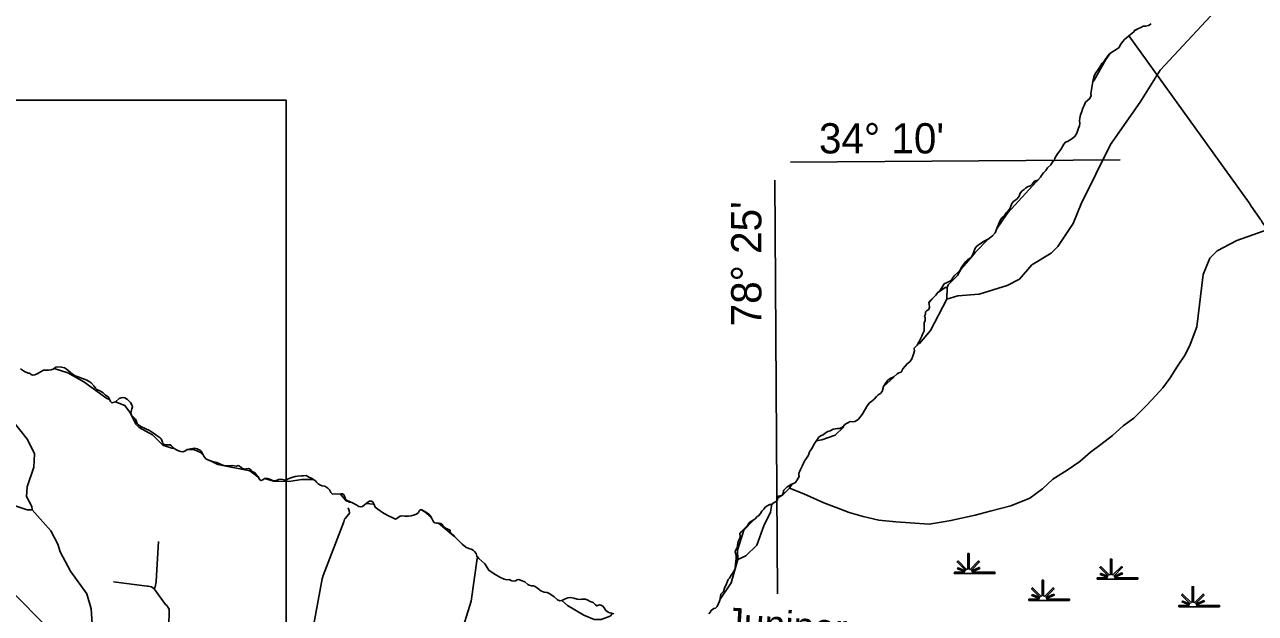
# Model space of a CAD drawing. Extents: x 2104537 to 2336408, y 34176 to 229611.
# Drawn here: x 2160349 to 2186795, y 142470 to 155125 of the extents above; entities that cross this region are included whole.
import ezdxf

# ---------------------------------------------------------------- set-up
doc = ezdxf.new("R2010")
doc.units = 0
for name, color, linetype in [('Exist Boundary Political CountyLine', 7, 'Continuous'), ('Exist Hydrographic Creek Single Shore', 7, 'Continuous'), ('Exist Hydrographic Misc Water Feature', 7, 'Continuous'), ('Exist Hydrographic Pond Under 1500 Sq Ft', 7, 'Continuous'), ('Exist Hydrographic Swamp CELL', 7, 'Continuous'), ('Exist Road Non-System Type 51', 7, 'Continuous'), ('Exist Utilities Electrical Transmission Line', 7, 'Continuous'), ('Map Preparation Inset Cut Line', 7, 'Continuous'), ('Map Preparation Longitude Latitude Label', 7, 'Continuous'), ('Map Preparation Longitude Latitude Lines', 7, 'Continuous'), ('Old_Level_32', 7, 'Continuous')]:
    doc.layers.add(name, color=color, linetype=linetype)

msp = doc.modelspace()

# ---------------------------------------------------------------- linework, layer by layer
at = {"layer": 'Exist Boundary Political CountyLine'}
for points in [[(2182052, 151757), (2182121, 151785), (2182181, 151848), (2182199, 151885), (2182246, 151938), (2182290, 151988), (2182327, 152048), (2182402, 152113), (2182446, 152185), (2182480, 152213), (2182487, 152251), (2182524, 152310), (2182546, 152344), (2182618, 152444), (2182677, 152557), (2182715, 152601), (2182755, 152616), (2182830, 152657), (2182915, 152723), (2182958, 152794), (2182993, 152901), (2183018, 152948), (2183021, 153004), (2183018, 153060), (2183024, 153116), (2183040, 153188), (2183065, 153257), (2183089, 153326), (2183114, 153388), (2183146, 153457), (2183236, 153535), (2183264, 153604), (2183261, 153635), (2183283, 153773), (2183305, 153904), (2183324, 154001), (2183355, 154066), (2183430, 154182), (2183502, 154298), (2183558, 154363), (2183627, 154451), (2183670, 154501), (2183745, 154557), (2183805, 154588), (2183867, 154635), (2183898, 154694), (2183948, 154763), (2183980, 154804), (2184023, 154841), (2184077, 154882), (2184114, 154913), (2184186, 154969), (2184195, 155001), (2184267, 155032), (2184336, 155066), (2184383, 155094), (2184436, 155091), (2184501, 155104), (2184554, 155141)], [(2178192, 146591), (2178220, 146610), (2178270, 146645), (2178345, 146748), (2178420, 146863), (2178457, 146929), (2178501, 146995), (2178554, 147032), (2178604, 147076), (2178651, 147129), (2178692, 147170), (2178738, 147198), (2178773, 147241), (2178804, 147348), (2178857, 147426), (2178904, 147488), (2178960, 147529), (2179026, 147551), (2179101, 147616), (2179135, 147638), (2179182, 147657), (2179223, 147726), (2179269, 147782), (2179313, 147835), (2179369, 147876), (2179413, 147941), (2179438, 147995), (2179451, 148045), (2179469, 148110), (2179463, 148154), (2179457, 148160), (2179488, 148195), (2179526, 148232), (2179563, 148298), (2179601, 148373), (2179629, 148426), (2179644, 148473), (2179679, 148541), (2179676, 148604), (2179679, 148641), (2179679, 148713), (2179697, 148763), (2179697, 148823), (2179688, 148860), (2179707, 148898), (2179707, 148948), (2179725, 148973), (2179779, 149004), (2179791, 149054), (2179788, 149107), (2179782, 149151), (2179804, 149188), (2179860, 149238), (2179929, 149307), (2179957, 149351), (2180016, 149401), (2180066, 149485), (2180110, 149551), (2180169, 149585), (2180219, 149604), (2180269, 149629), (2180285, 149676), (2180328, 149729), (2180394, 149791), (2180444, 149838), (2180475, 149898), (2180525, 149966), (2180572, 150032), (2180616, 150076), (2180678, 150113), (2180719, 150170), (2180744, 150241), (2180772, 150323), (2180809, 150360), (2180887, 150420), (2180966, 150470), (2181056, 150516), (2181150, 150588), (2181203, 150648), (2181237, 150741), (2181290, 150866), (2181318, 150929), (2181356, 150976), (2181390, 150998), (2181422, 151041), (2181443, 151082), (2181478, 151113), (2181509, 151157), (2181531, 151204), (2181562, 151282), (2181596, 151326), (2181678, 151382), (2181721, 151441), (2181740, 151501), (2181784, 151551), (2181828, 151582), (2181862, 151616), (2181912, 151648), (2181962, 151660), (2181999, 151694), (2182052, 151757)], [(2160263, 147723), (2160350, 147670), (2160422, 147632), (2160457, 147632), (2160491, 147604), (2160519, 147588), (2160569, 147595), (2160616, 147616), (2160706, 147670), (2160756, 147698), (2160803, 147701), (2160860, 147698), (2160919, 147704), (2160960, 147716), (2161019, 147760), (2161056, 147770), (2161144, 147763), (2161206, 147751), (2161244, 147726), (2161328, 147654), (2161381, 147613), (2161434, 147579), (2161497, 147557), (2161569, 147526), (2161669, 147488), (2161734, 147457), (2161778, 147423), (2161837, 147360), (2161872, 147310), (2161903, 147285), (2161962, 147257), (2162040, 147210), (2162090, 147163), (2162146, 147123), (2162175, 147076), (2162193, 147026), (2162225, 146995), (2162253, 147001), (2162303, 147020), (2162381, 147091), (2162421, 147104), (2162465, 147113), (2162503, 147104), (2162559, 147066), (2162621, 147001), (2162656, 146951), (2162668, 146910), (2162656, 146863), (2162637, 146807), (2162634, 146770), (2162646, 146732), (2162696, 146682), (2162734, 146648), (2162756, 146595), (2162771, 146548), (2162793, 146520), (2162849, 146488), (2163034, 146398), (2163140, 146326), (2163199, 146285), (2163262, 146245), (2163283, 146223), (2163305, 146173), (2163318, 146123), (2163349, 146098), (2163380, 146095), (2163430, 146095), (2163477, 146091), (2163508, 146070), (2163565, 146016), (2163611, 145982), (2163655, 145963), (2163708, 145948), (2163746, 145945), (2163789, 145957), (2163842, 145991), (2163927, 146007), (2163999, 146020), (2164055, 146010), (2164099, 145988), (2164130, 145970), (2164161, 145920), (2164199, 145848), (2164245, 145795), (2164299, 145766), (2164383, 145738), (2164477, 145713), (2164608, 145657)], [(2175084, 142501), (2175103, 142532), (2175131, 142554), (2175162, 142573), (2175193, 142585), (2175209, 142598), (2175228, 142617), (2175259, 142682), (2175281, 142729), (2175290, 142757), (2175306, 142882), (2175331, 142904), (2175365, 142938), (2175387, 143010), (2175434, 143104), (2175453, 143163), (2175465, 143195), (2175499, 143229), (2175534, 143288), (2175562, 143329), (2175584, 143360), (2175599, 143395), (2175615, 143438), (2175624, 143532), (2175637, 143651), (2175637, 143723), (2175618, 143792), (2175624, 143820), (2175649, 143857), (2175659, 143876), (2175668, 143938), (2175681, 144017), (2175715, 144085), (2175727, 144123), (2175721, 144185), (2175749, 144223), (2175805, 144279), (2175884, 144360), (2175927, 144426), (2175952, 144448), (2176005, 144470), (2176049, 144501), (2176087, 144551), (2176121, 144570), (2176158, 144616), (2176193, 144670), (2176230, 144707), (2176265, 144751), (2176321, 144791), (2176365, 144813), (2176399, 144813), (2176458, 144851), (2176499, 144876), (2176524, 144907), (2176530, 144951), (2176530, 144976), (2176546, 144991), (2176580, 144998), (2176611, 145001), (2176636, 145016), (2176658, 145073), (2176655, 145101), (2176664, 145120), (2176727, 145185), (2176811, 145238), (2176836, 145248), (2176883, 145270), (2176914, 145285), (2176946, 145338), (2176974, 145373), (2176989, 145410), (2176986, 145448), (2176986, 145485), (2177002, 145513), (2177024, 145560), (2177058, 145632), (2177083, 145698), (2177111, 145754), (2177133, 145785), (2177192, 145873), (2177217, 145945), (2177267, 146016), (2177320, 146120), (2177370, 146195), (2177411, 146248), (2177452, 146288), (2177505, 146310), (2177552, 146341), (2177611, 146376), (2177658, 146395), (2177723, 146429), (2177773, 146438), (2177817, 146445), (2177867, 146445), (2177908, 146466), (2177948, 146501), (2177992, 146545), (2178036, 146566), (2178086, 146591), (2178142, 146588), (2178192, 146591)], [(2164608, 145657), (2164673, 145638), (2164751, 145638), (2164805, 145651), (2164855, 145641), (2164904, 145632), (2164939, 145645), (2164967, 145635), (2165004, 145607), (2165029, 145582), (2165073, 145570), (2165114, 145579), (2165161, 145585), (2165179, 145576), (2165217, 145548), (2165251, 145516), (2165289, 145498), (2165332, 145451), (2165367, 145413), (2165379, 145376), (2165401, 145341), (2165429, 145326), (2165467, 145341), (2165504, 145370), (2165570, 145366), (2165635, 145351), (2165688, 145316), (2165720, 145316), (2165776, 145332), (2165807, 145351), (2165860, 145354), (2165926, 145338), (2165970, 145335), (2166013, 145363), (2166091, 145391), (2166160, 145410), (2166210, 145416), (2166301, 145426), (2166344, 145429), (2166398, 145432), (2166432, 145413), (2166469, 145391), (2166513, 145373), (2166566, 145341), (2166597, 145320), (2166619, 145291), (2166660, 145254), (2166704, 145223), (2166741, 145213), (2166800, 145204), (2166866, 145163), (2166897, 145129), (2166932, 145066), (2166966, 145035), (2167022, 145038), (2167082, 145035), (2167147, 145038), (2167182, 145041), (2167210, 145020), (2167235, 144963), (2167247, 144916), (2167278, 144898), (2167397, 144845), (2167491, 144795), (2167534, 144770), (2167569, 144763), (2167606, 144770), (2167650, 144801), (2167722, 144857), (2167762, 144882), (2167800, 144885), (2167828, 144866), (2167862, 144810), (2167881, 144751), (2167937, 144707), (2168062, 144626), (2168181, 144557), (2168244, 144529), (2168290, 144510), (2168318, 144498), (2168350, 144510), (2168381, 144541), (2168418, 144563), (2168453, 144570), (2168518, 144563), (2168596, 144557), (2168653, 144566), (2168728, 144591), (2168771, 144601), (2168812, 144638), (2168834, 144679), (2168853, 144698), (2168881, 144698), (2168918, 144673), (2168984, 144641), (2169037, 144604), (2169074, 144560), (2169099, 144510), (2169137, 144435), (2169162, 144416), (2169199, 144410)], [(2169199, 144410), (2169259, 144407), (2169293, 144404), (2169330, 144376), (2169343, 144348), (2169390, 144304), (2169446, 144279), (2169496, 144257), (2169496, 144226), (2169509, 144188), (2169558, 144157), (2169587, 144123), (2169655, 144048), (2169752, 143957), (2169830, 143892), (2169896, 143863), (2169946, 143848), (2169990, 143826), (2170015, 143801), (2170049, 143754), (2170065, 143701), (2170108, 143648), (2170236, 143535)], [(2170236, 143535), (2170327, 143398), (2170439, 143317), (2170561, 143251), (2170652, 143204), (2170711, 143192), (2170758, 143198), (2170817, 143170), (2170858, 143163), (2170898, 143173), (2170930, 143192), (2170970, 143201), (2171020, 143176), (2171095, 143148), (2171161, 143088), (2171189, 143079), (2171242, 143063), (2171286, 143063), (2171320, 143045), (2171370, 143013), (2171445, 142957), (2171511, 142929), (2171579, 142917), (2171633, 142888), (2171729, 142826), (2171801, 142763), (2171851, 142742), (2171892, 142748), (2171948, 142779), (2172023, 142807), (2172073, 142813), (2172148, 142798), (2172220, 142773), (2172285, 142767), (2172320, 142773), (2172354, 142779), (2172398, 142779), (2172454, 142754), (2172504, 142726), (2172566, 142701), (2172613, 142654), (2172645, 142632), (2172679, 142648), (2172707, 142657), (2172763, 142629), (2172804, 142588), (2172841, 142535), (2172888, 142495), (2172923, 142479), (2172960, 142473), (2173013, 142460)], [(2175050, 142457), (2175084, 142501)]]:
    msp.add_lwpolyline(points, dxfattribs=at)
at = {"layer": 'Exist Hydrographic Creek Single Shore'}
for points in [[(2160510, 144699), (2160401, 144698), (2160126, 144788), (2159891, 145078), (2159070, 145931), (2158535, 146270), (2157404, 147230), (2157321, 147238)], [(2162036, 141415), (2162019, 141523), (2161901, 141732), (2161892, 141847), (2161816, 142029), (2161780, 142571), (2161686, 142888), (2161334, 143377), (2161115, 143792), (2161064, 143960), (2160912, 144242), (2160510, 144699)]]:
    msp.add_lwpolyline(points, dxfattribs=at)
at = {"layer": 'Exist Hydrographic Misc Water Feature'}
for points in [[(2180163, 149225), (2180404, 149292), (2180862, 149329), (2181461, 149514), (2181727, 149657), (2181992, 149960), (2182407, 150211), (2182548, 150356), (2182878, 150848), (2183051, 151275), (2183685, 152545), (2184321, 153455), (2184751, 154148), (2186125, 155624)], [(2184191, 154988), (2184245, 155022)], [(2183304, 153897), (2183328, 153933), (2183583, 154378), (2183668, 154499)], [(2181449, 151041), (2181477, 151082), (2182082, 151743), (2182110, 151780)], [(2181231, 150725), (2181449, 151041)], [(2189172, 149846), (2189015, 150001), (2189015, 150056), (2188838, 150299), (2188420, 150672), (2188202, 150771), (2187852, 150850), (2187444, 150825), (2187203, 150774), (2186396, 150485), (2185973, 150266), (2185815, 150106), (2185739, 149915), (2185676, 149757), (2185540, 148631), (2185392, 148247)], [(2180170, 149474), (2180195, 149532), (2180394, 149735), (2180476, 149875), (2180678, 150113), (2180774, 150227), (2181052, 150514)], [(2185392, 148247), (2185287, 148028), (2185125, 147785), (2184966, 147535), (2184804, 147318), (2184577, 147070), (2184435, 146915), (2184186, 146667), (2183955, 146498), (2183727, 146293), (2183474, 146101), (2183254, 145932), (2183021, 145738), (2182749, 145547), (2182442, 145358), (2182219, 145150), (2181947, 144947), (2181541, 144780), (2181093, 144668), (2180771, 144584), (2180253, 144465), (2180085, 144437), (2179784, 144388), (2179071, 144437), (2178707, 144472), (2178371, 144549), (2178070, 144640), (2177791, 144745), (2177525, 144849), (2177091, 145038), (2176787, 145163)], [(2160510, 144699), (2160501, 144765), (2160391, 144980), (2160407, 145190), (2160546, 145614), (2160561, 145899), (2160410, 146207), (2159889, 146870), (2159428, 147325), (2158718, 147867)], [(2162179, 147064), (2162113, 147089), (2161619, 147446), (2161276, 147643), (2160982, 147733)], [(2178803, 147344), (2179024, 147550)], [(2163563, 146018), (2163510, 146022), (2163318, 146088), (2163100, 146305), (2162808, 146462), (2162741, 146535), (2162623, 146773), (2162505, 146940), (2162299, 147018)], [(2164182, 145880), (2164127, 145928), (2164002, 145983), (2163857, 145994)], [(2165369, 145406), (2165363, 145408), (2165187, 145533), (2164503, 145671), (2164328, 145753), (2164321, 145759)], [(2166564, 145343), (2166546, 145349), (2166305, 145347), (2166030, 145303), (2165697, 145310), (2165501, 145367)], [(2176787, 145163), (2176845, 145252)], [(2167366, 144858), (2167332, 144861), (2167249, 144893), (2167133, 145038)], [(2176529, 144946), (2176642, 145017), (2176787, 145163)], [(2167866, 144800), (2167849, 144815), (2167687, 144830)], [(2169084, 144541), (2168950, 144653), (2168869, 144698)], [(2169586, 144124), (2169561, 144142), (2169243, 144408)], [(2169820, 139659), (2169866, 140203), (2169823, 140502), (2169813, 140834), (2169779, 140959), (2169778, 141169), (2169700, 141659), (2169707, 141974), (2169944, 142734), (2170072, 143653), (2170087, 143673)], [(2175292, 142773), (2175532, 143124), (2175671, 143627)]]:
    msp.add_lwpolyline(points, dxfattribs=at)
at = {"layer": 'Exist Hydrographic Pond Under 1500 Sq Ft'}
msp.add_line((2180163, 149225), (2180170, 149474), dxfattribs=at)
for points in [[(2179937, 149321), (2179987, 149372), (2180129, 149475), (2180170, 149474)], [(2179542, 148261), (2179577, 148272), (2179817, 148549), (2180163, 149225)], [(2179783, 149142), (2179800, 149177), (2179849, 149229)], [(2177358, 146176), (2177481, 146203), (2177764, 146302), (2177946, 146473), (2177948, 146501)], [(2175671, 143627), (2175845, 143708), (2176086, 143937), (2176233, 144354), (2176373, 144646), (2176404, 144817)], [(2175671, 143627), (2175670, 143827), (2175801, 144260), (2176008, 144470), (2176011, 144473)], [(2172980, 142468), (2172928, 142410), (2172737, 142335), (2172587, 142341), (2172362, 142431), (2172011, 142638), (2171893, 142749)]]:
    msp.add_lwpolyline(points, dxfattribs=at)
at = {"layer": 'Exist Hydrographic Swamp CELL'}
for points in [[(2180330, 143354), (2180540, 143354), (2180548, 143369), (2180395, 143428), (2180407, 143449), (2180558, 143386), (2180564, 143398), (2180387, 143576), (2180407, 143596), (2180588, 143414), (2180614, 143424), (2180614, 143756), (2180643, 143756), (2180642, 143424), (2180668, 143414), (2180849, 143596), (2180869, 143576), (2180692, 143398), (2180700, 143383), (2180863, 143458), (2180873, 143437), (2180709, 143366), (2180716, 143354), (2181200, 143354), (2181200, 143326), (2180330, 143326)], [(2183396, 143235), (2183606, 143235), (2183614, 143250), (2183461, 143309), (2183473, 143330), (2183624, 143267), (2183630, 143278), (2183452, 143456), (2183473, 143477), (2183654, 143295), (2183679, 143305), (2183679, 143637), (2183708, 143637), (2183708, 143305), (2183734, 143295), (2183915, 143477), (2183935, 143456), (2183758, 143278), (2183766, 143264), (2183929, 143338), (2183939, 143318), (2183775, 143247), (2183782, 143235), (2184266, 143235), (2184266, 143206), (2183396, 143206)], [(2181930, 142779), (2182140, 142779), (2182148, 142793), (2181995, 142853), (2182007, 142873), (2182158, 142811), (2182164, 142822), (2181986, 143000), (2182007, 143021), (2182188, 142839), (2182213, 142848), (2182213, 143181), (2182242, 143181), (2182242, 142848), (2182268, 142839), (2182449, 143021), (2182469, 143000), (2182292, 142822), (2182300, 142808), (2182463, 142882), (2182473, 142862), (2182309, 142791), (2182316, 142779), (2182800, 142779), (2182800, 142750), (2181930, 142750)], [(2185154, 142641), (2185364, 142641), (2185372, 142655), (2185219, 142715), (2185231, 142736), (2185382, 142673), (2185388, 142684), (2185210, 142862), (2185231, 142883), (2185412, 142701), (2185437, 142710), (2185437, 143043), (2185466, 143043), (2185466, 142710), (2185492, 142701), (2185673, 142883), (2185693, 142862), (2185516, 142684), (2185524, 142670), (2185687, 142744), (2185697, 142724), (2185533, 142653), (2185540, 142641), (2186024, 142641), (2186024, 142612), (2185154, 142612)]]:
    msp.add_lwpolyline(points, close=True, dxfattribs=at)
at = {"layer": 'Exist Road Non-System Type 51'}
for points in [[(2184085, 154879), (2186661, 151294), (2186705, 151220), (2186880, 150981), (2186901, 150943), (2186919, 150923), (2186941, 150880), (2187147, 150593), (2187199, 150515), (2187290, 150352), (2187302, 150310), (2187322, 150266), (2187325, 150244), (2187337, 150206), (2187345, 150194), (2187400, 149977), (2187412, 149904), (2187417, 149863), (2187415, 149844), (2187419, 149821), (2187423, 149721), (2187424, 149605), (2187469, 147719), (2187473, 147363)], [(2166507, 141930), (2166746, 143209), (2166761, 143281), (2167205, 144436), (2167224, 144492), (2167236, 144510), (2167314, 144600), (2167328, 144624), (2167329, 144640), (2167325, 144674), (2167303, 144738)], [(2163135, 143001), (2163155, 143041), (2163171, 143113), (2163175, 143147), (2163180, 143283), (2163224, 144013)], [(2163135, 143001), (2163079, 143039), (2162999, 143058), (2162979, 143058), (2162259, 143146)], [(2163433, 141579), (2163458, 142523), (2163454, 142557), (2163444, 142579), (2163403, 142637), (2163379, 142664), (2163135, 143001)]]:
    msp.add_lwpolyline(points, dxfattribs=at)
at = {"layer": 'Exist Utilities Electrical Transmission Line'}
msp.add_line((2162685, 140327), (2155924, 147088), dxfattribs=at)
at = {"layer": 'Map Preparation Inset Cut Line'}
msp.add_lwpolyline([(2165966, 124595), (2135584, 124595), (2135584, 153500), (2165966, 153500)], close=True, dxfattribs=at)
at = {"layer": 'Map Preparation Longitude Latitude Lines'}
for p, q in [((2176803, 152171), (2183888, 152216)), ((2176524, 142887), (2176472, 151781))]:
    msp.add_line(p, q, dxfattribs=at)

# ---------------------------------------------------------------- texts
at = {"layer": 'Map Preparation Longitude Latitude Label'}
msp.add_text("34° 10'", height=650, dxfattribs=at).set_placement((2177418, 152356))
msp.add_text("78° 25'", height=650, rotation=90, dxfattribs=at).set_placement((2176181, 148640))
at = {"layer": 'Old_Level_32'}
msp.add_text('Juniper', height=600, rotation=356.33, dxfattribs=at).set_placement((2175381, 142003))

doc.saveas('drawing.dxf')
